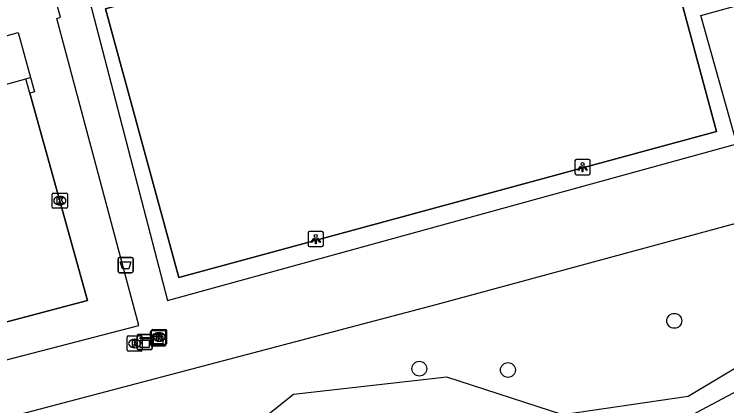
# Model space of a CAD drawing. Extents: x 159053 to 160041, y 380450 to 381422.
# Drawn here: x 159375.93 to 159422.76, y 380534.13 to 380559.84 of the extents above; entities that cross this region are included whole.
import ezdxf

# ---------------------------------------------------------------- set-up
doc = ezdxf.new("R2010")
doc.units = 0
for name, color, linetype in [('IMGEO_Afvalbak', 7, 'Continuous'), ('IMGEO_Boom', 7, 'Continuous'), ('IMGEO_Fietspad_gesloten', 7, 'Continuous'), ('IMGEO_Haag', 7, 'Continuous'), ('IMGEO_Hek', 7, 'Continuous'), ('IMGEO_Kast', 7, 'Continuous'), ('IMGEO_Kolk', 7, 'Continuous'), ('IMGEO_Lichtpunt', 7, 'Continuous'), ('IMGEO_Loofbos', 7, 'Continuous'), ('IMGEO_Muur', 7, 'Continuous'), ('IMGEO_Pand', 7, 'Continuous'), ('IMGEO_Rioolput', 7, 'Continuous'), ('IMGEO_Voetpad_open', 7, 'Continuous')]:
    doc.layers.add(name, color=color, linetype=linetype)

msp = doc.modelspace()

# ---------------------------------------------------------------- linework, layer by layer
at = {"layer": 'IMGEO_Afvalbak'}
for p, q in [((159382.753, 380542.965), (159382.753, 380543.765)), ((159382.753, 380543.765), (159382.753, 380542.965)), ((159382.853, 380543.865), (159383.643, 380543.865)), ((159383.643, 380543.865), (159382.853, 380543.865)), ((159383.743, 380543.765), (159383.743, 380542.965)), ((159383.743, 380542.965), (159383.743, 380543.765)), ((159383.643, 380542.865), (159382.853, 380542.865)), ((159382.853, 380542.865), (159383.643, 380542.865))]:
    msp.add_line(p, q, dxfattribs=at)
msp.add_lwpolyline([(159382.896, 380543.579), (159383.6, 380543.579), (159383.451, 380543.109), (159383.045, 380543.109), (159382.896, 380543.579)], dxfattribs=at)
for centre, start, end in [((159382.853, 380543.765), 90, 180), ((159382.853, 380543.765), 90, 180), ((159383.643, 380543.765), 0, 90), ((159383.643, 380543.765), 360, 90), ((159382.853, 380542.965), 180, 270), ((159382.853, 380542.965), 180, 270), ((159383.643, 380542.965), 270, 0), ((159383.643, 380542.965), 270, 0)]:
    msp.add_arc(centre, 0.1, start, end, dxfattribs=at)
at = {"layer": 'IMGEO_Boom'}
for centre in [(159419.31, 380539.703), (159402.551, 380536.563), (159408.378, 380536.475)]:
    msp.add_circle(centre, 0.489, dxfattribs=at)
at = {"layer": 'IMGEO_Fietspad_gesloten'}
msp.add_lwpolyline([(159390.363, 380519.426), (159405.399, 380525.892), (159408.53, 380527.551), (159417.349, 380531.867), (159427.273, 380537.139), (159436.214, 380542.873), (159446.014, 380549.478), (159454.301, 380555.739), (159457.746, 380558.977), (159463.209, 380564.807), (159469.187, 380571.79)], dxfattribs=at)
at = {"layer": 'IMGEO_Haag'}
for points in [[(159382.949, 380561.361), (159380.865, 380560.752), (159385.994, 380541.036), (159423.423, 380551.328), (159421.053, 380559.766), (159454.836, 380569.06), (159456.103, 380570.642), (159451.468, 380587.596), (159461.029, 380590.266), (159460.552, 380592.05)], [(159419.835, 380560.5), (159422.093, 380552.135), (159386.743, 380542.548), (159381.917, 380560.199), (159383.181, 380560.548)]]:
    msp.add_lwpolyline(points, dxfattribs=at)
at = {"layer": 'IMGEO_Hek'}
for points in [[(159479.663, 380597.276), (159479.833, 380596.64), (159438.635, 380550.23), (159403.642, 380540.747), (159367.048, 380531.119)], [(159383.181, 380560.548), (159381.917, 380560.199), (159386.743, 380542.548), (159422.093, 380552.135), (159419.835, 380560.5)], [(159365.298, 380551.626), (159368.883, 380537.909), (159380.75, 380541.035), (159376.961, 380554.651)]]:
    msp.add_lwpolyline(points, dxfattribs=at)
at = {"layer": 'IMGEO_Kast'}
for p, q in [((159384.002, 380537.891), (159384.002, 380538.732)), ((159384.002, 380538.732), (159384.002, 380537.891)), ((159384.077, 380538.816), (159384.918, 380538.816)), ((159384.918, 380538.816), (159384.077, 380538.816)), ((159384.889, 380538.134), (159384.889, 380538.975)), ((159384.889, 380538.975), (159384.889, 380538.134)), ((159384.964, 380539.059), (159385.805, 380539.059)), ((159385.805, 380539.059), (159384.964, 380539.059)), ((159385.002, 380538.741), (159385.002, 380537.9)), ((159385.002, 380537.9), (159385.002, 380538.741)), ((159385.889, 380538.984), (159385.889, 380538.143)), ((159385.889, 380538.143), (159385.889, 380538.984)), ((159384.927, 380537.816), (159384.086, 380537.816)), ((159384.086, 380537.816), (159384.927, 380537.816)), ((159385.814, 380538.059), (159384.973, 380538.059)), ((159384.973, 380538.059), (159385.814, 380538.059))]:
    msp.add_line(p, q, dxfattribs=at)
for points in [[(159385.084, 380538.849), (159385.684, 380538.849), (159385.684, 380538.764), (159385.084, 380538.764), (159385.084, 380538.849)], [(159384.197, 380538.606), (159384.797, 380538.606), (159384.797, 380538.521), (159384.197, 380538.521), (159384.197, 380538.606)], [(159384.197, 380538.431), (159384.797, 380538.431), (159384.797, 380537.942), (159384.197, 380537.942), (159384.197, 380538.431)], [(159385.084, 380538.674), (159385.684, 380538.674), (159385.684, 380538.185), (159385.084, 380538.185), (159385.084, 380538.674)]]:
    msp.add_lwpolyline(points, dxfattribs=at)
for centre in [(159384.281, 380538.28), (159385.168, 380538.523)]:
    msp.add_circle(centre, 0.0377, dxfattribs=at)
for centre, start, end in [((159384.08, 380538.738), 92.4484, 184.2845), ((159384.08, 380538.738), 92.4484, 184.2845), ((159384.967, 380538.981), 92.4484, 184.2845), ((159384.967, 380538.981), 92.4484, 184.2845), ((159384.924, 380538.738), 2.4484, 94.2845), ((159384.924, 380538.738), 2.4484, 94.2845), ((159385.811, 380538.981), 2.4484, 94.2845), ((159385.811, 380538.981), 2.4484, 94.2845), ((159384.08, 380537.894), 182.4484, 274.2845), ((159384.08, 380537.894), 182.4484, 274.2845), ((159384.967, 380538.137), 182.4484, 274.2845), ((159384.967, 380538.137), 182.4484, 274.2845), ((159384.924, 380537.894), 272.4484, 4.2845), ((159384.924, 380537.894), 272.4484, 4.2845), ((159385.811, 380538.137), 272.4484, 4.2845), ((159385.811, 380538.137), 272.4484, 4.2845)]:
    msp.add_arc(centre, 0.0779, start, end, dxfattribs=at)
at = {"layer": 'IMGEO_Kolk'}
for p, q in [((159378.497, 380548.098), (159379.349, 380548.098)), ((159378.422, 380547.172), (159378.422, 380548.024)), ((159378.91, 380547.878), (159378.935, 380547.878)), ((159379.423, 380548.024), (159379.423, 380547.172)), ((159378.933, 380547.318), (159378.908, 380547.318)), ((159379.349, 380547.098), (159378.497, 380547.098))]:
    msp.add_line(p, q, dxfattribs=at)
for points in [[(159378.497, 380548.098), (159379.349, 380548.098)], [(159378.422, 380547.172), (159378.422, 380548.024)], [(159378.743, 380547.798), (159378.866, 380547.798), (159378.866, 380547.647), (159378.996, 380547.798), (159379.16, 380547.798), (159379.014, 380547.647), (159379.167, 380547.398), (159379.015, 380547.398), (159378.93, 380547.562), (159378.866, 380547.495), (159378.866, 380547.398), (159378.743, 380547.398), (159378.743, 380547.798)], [(159379.423, 380548.024), (159379.423, 380547.172)], [(159379.349, 380547.098), (159378.497, 380547.098)]]:
    msp.add_lwpolyline(points, dxfattribs=at)
for centre, start, end in [((159378.499, 380548.022), 91.552, 178.448), ((159378.499, 380548.022), 91.552, 178.448), ((159379.347, 380548.022), 1.552, 88.448), ((159379.347, 380548.022), 1.552, 88.448), ((159378.499, 380547.174), 181.552, 268.448), ((159378.499, 380547.174), 181.552, 268.448), ((159379.347, 380547.174), 271.552, 358.448), ((159379.347, 380547.174), 271.552, 358.448)]:
    msp.add_arc(centre, 0.0765, start, end, dxfattribs=at)
for centre, major_axis, ratio, start_param, end_param in [((159378.909, 380547.598), (-0.387, 0.002), 0.722429, 4.712389, 7.853982), ((159378.934, 380547.598), (-0.39, 0.002), 0.717154, 1.570796, 4.712389)]:
    msp.add_ellipse(centre, major_axis=major_axis, ratio=ratio, start_param=start_param, end_param=end_param, dxfattribs=at)
at = {"layer": 'IMGEO_Lichtpunt'}
for p, q in [((159412.783, 380550.203), (159412.783, 380549.396)), ((159412.783, 380550.203), (159412.783, 380549.396)), ((159413.685, 380550.298), (159412.877, 380550.298)), ((159413.685, 380550.298), (159412.877, 380550.298)), ((159413.779, 380549.396), (159413.779, 380550.203)), ((159413.779, 380549.396), (159413.779, 380550.203)), ((159412.877, 380549.302), (159413.685, 380549.302)), ((159412.877, 380549.302), (159413.685, 380549.302)), ((159395.25, 380545.477), (159395.25, 380544.67)), ((159395.25, 380545.477), (159395.25, 380544.67)), ((159396.152, 380545.572), (159395.344, 380545.572)), ((159396.152, 380545.572), (159395.344, 380545.572)), ((159396.246, 380544.67), (159396.246, 380545.477)), ((159396.246, 380544.67), (159396.246, 380545.477)), ((159395.344, 380544.576), (159396.152, 380544.576)), ((159395.344, 380544.576), (159396.152, 380544.576))]:
    msp.add_line(p, q, dxfattribs=at)
for points in [[(159413.157, 380549.867), (159413.196, 380549.839), (159413.008, 380549.577), (159412.97, 380549.604), (159413.157, 380549.867)], [(159413.259, 380549.819), (159413.306, 380549.819), (159413.306, 380549.497), (159413.259, 380549.497), (159413.259, 380549.819)], [(159413.369, 380549.839), (159413.407, 380549.866), (159413.594, 380549.604), (159413.555, 380549.576), (159413.369, 380549.839)], [(159395.624, 380545.141), (159395.663, 380545.113), (159395.475, 380544.851), (159395.437, 380544.878), (159395.624, 380545.141)], [(159395.726, 380545.093), (159395.773, 380545.093), (159395.773, 380544.771), (159395.726, 380544.771), (159395.726, 380545.093)], [(159395.836, 380545.113), (159395.874, 380545.14), (159396.061, 380544.878), (159396.022, 380544.85), (159395.836, 380545.113)]]:
    msp.add_lwpolyline(points, dxfattribs=at)
for centre in [(159413.282, 380550.001), (159395.749, 380545.275)]:
    msp.add_circle(centre, 0.0994, dxfattribs=at)
for centre, start, end in [((159412.877, 380550.203), 90, 180), ((159412.877, 380550.203), 90, 180), ((159413.685, 380550.203), 0, 90), ((159413.685, 380550.203), 0, 90), ((159412.877, 380549.396), 180, 270), ((159412.877, 380549.396), 180, 270), ((159413.685, 380549.396), 270, 0), ((159413.685, 380549.396), 270, 360), ((159395.344, 380545.477), 90, 180), ((159395.344, 380545.477), 90, 180), ((159396.152, 380545.477), 0, 90), ((159396.152, 380545.477), 0, 90), ((159395.344, 380544.67), 180, 270), ((159395.344, 380544.67), 180, 270), ((159396.152, 380544.67), 270, 0), ((159396.152, 380544.67), 270, 360)]:
    msp.add_arc(centre, 0.0946, start, end, dxfattribs=at)
at = {"layer": 'IMGEO_Loofbos'}
for points in [[(159468.31, 380639.748), (159469.931, 380633.684), (159479.663, 380597.276), (159479.833, 380596.64), (159438.635, 380550.23), (159403.642, 380540.747), (159367.048, 380531.119)], [(159469.187, 380571.79), (159463.577, 380567.258), (159462.175, 380567.972), (159439.753, 380546.41), (159420.229, 380534.722), (159411.976, 380533.528), (159404.371, 380536.009), (159394.291, 380534.873), (159387.709, 380529.623), (159385.817, 380529.631), (159379.805, 380523.029), (159374.762, 380519.121), (159368.841, 380518.753), (159368.812, 380522.055), (159367.048, 380531.119)]]:
    msp.add_lwpolyline(points, dxfattribs=at)
at = {"layer": 'IMGEO_Muur'}
for points in [[(159376.961, 380554.651), (159376.7, 380555.596)], [(159377.006, 380555.68), (159377.266, 380554.735), (159376.961, 380554.651)]]:
    msp.add_lwpolyline(points, dxfattribs=at)
at = {"layer": 'IMGEO_Pand'}
for points in [[(159371.158, 380554.336), (159370.412, 380557.042), (159376.192, 380558.634), (159377.006, 380555.68)], [(159371.226, 380554.088), (159376.7, 380555.596)], [(159376.7, 380555.596), (159377.006, 380555.68)]]:
    msp.add_lwpolyline(points, dxfattribs=at)
at = {"layer": 'IMGEO_Rioolput'}
for p, q in [((159384.945, 380538.216), (159384.945, 380539.068)), ((159385.02, 380539.142), (159385.872, 380539.142)), ((159385.433, 380538.922), (159385.458, 380538.922)), ((159385.946, 380539.068), (159385.946, 380538.216)), ((159383.343, 380537.788), (159383.343, 380538.64)), ((159383.418, 380538.714), (159384.27, 380538.714)), ((159383.831, 380538.494), (159383.856, 380538.494)), ((159384.344, 380538.64), (159384.344, 380537.788)), ((159385.456, 380538.362), (159385.431, 380538.362)), ((159383.854, 380537.934), (159383.829, 380537.934)), ((159385.872, 380538.142), (159385.02, 380538.142)), ((159384.27, 380537.714), (159383.418, 380537.714))]:
    msp.add_line(p, q, dxfattribs=at)
for points in [[(159384.945, 380538.216), (159384.945, 380539.068)], [(159385.02, 380539.142), (159385.872, 380539.142)], [(159385.534, 380538.84), (159385.282, 380538.842), (159385.282, 380538.442)], [(159385.46, 380538.761), (159385.406, 380538.761), (159385.406, 380538.68)], [(159385.946, 380539.068), (159385.946, 380538.216)], [(159383.343, 380537.788), (159383.343, 380538.64)], [(159383.418, 380538.714), (159384.27, 380538.714)], [(159383.932, 380538.412), (159383.68, 380538.414), (159383.68, 380538.014)], [(159383.858, 380538.333), (159383.804, 380538.333), (159383.804, 380538.252)], [(159384.344, 380538.64), (159384.344, 380537.788)], [(159385.282, 380538.442), (159385.406, 380538.442), (159385.406, 380538.604), (159385.417, 380538.604)], [(159385.406, 380538.68), (159385.458, 380538.68)], [(159385.464, 380538.575), (159385.535, 380538.442), (159385.675, 380538.442), (159385.61, 380538.568)], [(159383.68, 380538.014), (159383.804, 380538.014), (159383.804, 380538.176), (159383.815, 380538.176)], [(159383.804, 380538.252), (159383.856, 380538.252)], [(159383.862, 380538.147), (159383.933, 380538.014), (159384.073, 380538.014), (159384.008, 380538.14)], [(159385.872, 380538.142), (159385.02, 380538.142)], [(159384.27, 380537.714), (159383.418, 380537.714)]]:
    msp.add_lwpolyline(points, dxfattribs=at)
for centre, radius, start, end in [((159385.022, 380539.066), 0.0765, 91.552, 178.448), ((159385.022, 380539.066), 0.0765, 91.552, 178.448), ((159385.466, 380538.665), 0.0964, 77.0061, 93.1865), ((159385.48, 380538.722), 0.0378, 276.6634, 79.6772), ((159385.533, 380538.73), 0.109, 350.3612, 89.416), ((159385.87, 380539.066), 0.0765, 1.552, 88.448), ((159385.87, 380539.066), 0.0765, 1.552, 88.448), ((159383.42, 380538.638), 0.0765, 91.552, 178.448), ((159383.42, 380538.638), 0.0765, 91.552, 178.448), ((159383.864, 380538.237), 0.0964, 77.0061, 93.1865), ((159383.878, 380538.294), 0.0378, 276.6634, 79.6772), ((159383.931, 380538.302), 0.109, 350.3612, 89.416), ((159383.929, 380538.302), 0.112, 277.5842, 350.9817), ((159384.268, 380538.638), 0.0765, 1.552, 88.448), ((159384.268, 380538.638), 0.0765, 1.552, 88.448), ((159385.416, 380538.551), 0.0533, 26.0293, 88.6989), ((159385.442, 380538.869), 0.19, 274.7715, 282.9687), ((159385.531, 380538.73), 0.112, 277.5842, 350.9817), ((159385.515, 380538.515), 0.108, 29.5134, 73.7905), ((159383.814, 380538.123), 0.0533, 26.0293, 88.6989), ((159383.84, 380538.441), 0.19, 274.7715, 282.9687), ((159383.913, 380538.087), 0.108, 29.5134, 73.7905), ((159385.022, 380538.218), 0.0765, 181.552, 268.448), ((159385.022, 380538.218), 0.0765, 181.552, 268.448), ((159385.87, 380538.218), 0.0765, 271.552, 358.448), ((159385.87, 380538.218), 0.0765, 271.552, 358.448), ((159383.42, 380537.79), 0.0765, 181.552, 268.448), ((159383.42, 380537.79), 0.0765, 181.552, 268.448), ((159384.268, 380537.79), 0.0765, 271.552, 358.448), ((159384.268, 380537.79), 0.0765, 271.552, 358.448)]:
    msp.add_arc(centre, radius, start, end, dxfattribs=at)
for centre, major_axis, ratio, start_param, end_param in [((159385.432, 380538.642), (-0.387, 0.002), 0.722429, 4.712389, 7.853982), ((159385.457, 380538.642), (-0.39, 0.002), 0.717154, 1.570796, 4.712389), ((159383.83, 380538.214), (-0.387, 0.002), 0.722429, 4.712389, 7.853982), ((159383.855, 380538.214), (-0.39, 0.002), 0.717154, 1.570796, 4.712389)]:
    msp.add_ellipse(centre, major_axis=major_axis, ratio=ratio, start_param=start_param, end_param=end_param, dxfattribs=at)
at = {"layer": 'IMGEO_Voetpad_open'}
for points in [[(159366.014, 380534.705), (159384.113, 380539.402), (159378.727, 380559.561), (159378.96, 380559.642), (159378.627, 380560.909), (159382.736, 380562.106)], [(159376.961, 380554.651), (159380.75, 380541.035), (159368.883, 380537.909), (159365.298, 380551.626)]]:
    msp.add_lwpolyline(points, dxfattribs=at)

doc.saveas('drawing.dxf')
